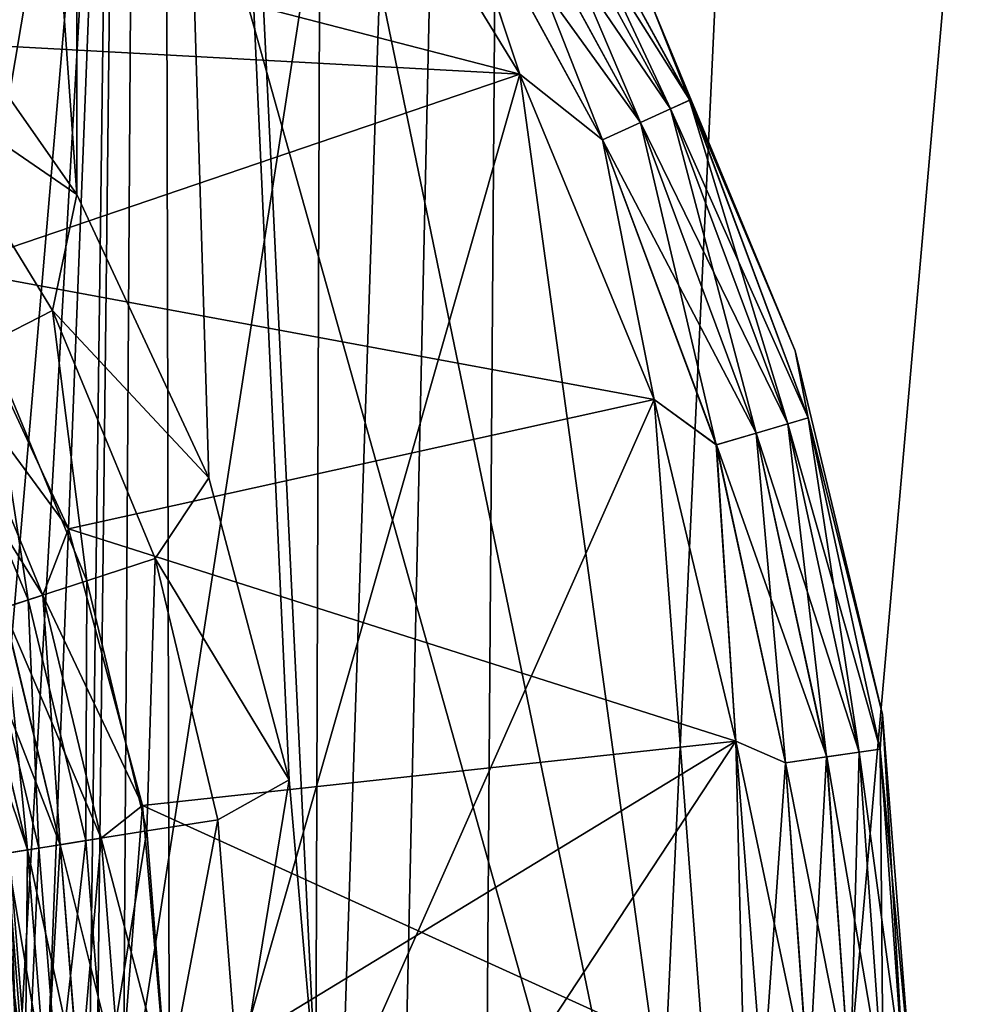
# Model space of a CAD drawing. Header units: metres. Extents: x -86 to 86, y -57 to 57.
# Tile 268 of 278: x 42.51 to 45.67, y 37.78 to 41.08. Entities that reach past the tile are written whole.
import ezdxf

# ---------------------------------------------------------------- set-up
doc = ezdxf.new("R2010")
doc.units = ezdxf.units.M
doc.layers.add('solid_125286', color=7, linetype='CONTINUOUS')

msp = doc.modelspace()

# ---------------------------------------------------------------- linework, layer by layer
at = {"layer": 'solid_125286'}
for points in [[(43.964466, 22.46842, -2), (46.981792, 56.796768, -2), (48.435753, 56.865662, -2)], [(43.964466, 22.46842, -2), (48.435753, 56.865662, -2), (49.880451, 56.692638, -2)], [(43.964466, 22.46842, -2), (45.559792, 56.487984, -2), (46.981792, 56.796768, -2)], [(43.964466, 22.46842, -2), (49.880451, 56.692638, -2), (51.277119, 56.282402, -2)], [(43.964466, 22.46842, -2), (44.208092, 55.947418, -2), (45.559792, 56.487984, -2)], [(43.964466, 22.46842, -2), (51.277119, 56.282402, -2), (52.585815, 55.646637, -2)], [(43.045082, 21.202988, -2), (42.969261, 55.193535, -2), (44.208092, 55.947418, -2)], [(43.045082, 21.202988, -2), (44.208092, 55.947418, -2), (43.454975, 21.871881, -2)], [(43.454975, 21.871881, -2), (44.208092, 55.947418, -2), (43.964466, 22.46842, -2)], [(43.964466, 22.46842, -2), (52.585815, 55.646637, -2), (53.242641, 31.746595, -2)], [(52.535534, 32.453701, 10), (45.840694, 55.528103, 10), (44.644482, 55.047531, 10)], [(42.969261, 55.193535, -2), (42.5, 18.932886, -2), (42.265976, 54.764923, -2)], [(42.561554, 19.714966, -2), (42.5, 18.932886, -2), (42.969261, 55.193535, -2)], [(42.561554, 19.714966, -2), (42.969261, 55.193535, -2), (42.744694, 20.477783, -2)], [(42.744694, 20.477783, -2), (42.969261, 55.193535, -2), (43.045082, 21.202988, -2)], [(52.535534, 32.453701, 10), (44.644482, 55.047531, 10), (43.557079, 54.384724, 10)], [(43.557079, 54.384724, 10), (42.706646, 53.86721, 10), (43.5, 37.5, 10)], [(52.535534, 32.453701, 10), (43.557079, 54.384724, 10), (43.5, 37.5, 10)], [(42.706646, 53.86721, 10), (41.772217, 53.494232, 10), (42.698009, 40.49678, 10)], [(42.706646, 53.86721, 10), (42.698009, 40.49678, 10), (43.140511, 39.545441, 10)], [(42.706646, 53.86721, 10), (43.410397, 38.532448, 10), (43.5, 37.5, 10)], [(42.706646, 53.86721, 10), (43.140511, 39.545441, 10), (43.410397, 38.532448, 10)], [(41.772217, 53.494232, 10), (42.097374, 41.355335, 10), (42.698009, 40.49678, 10)], [(42.424034, 38.368114, 44.5), (42.803261, 42.803261, 44.5), (41.905605, 43.56963, 44.5)], [(41.905605, 43.56963, 69.5), (42.803261, 42.803261, 69.5), (42.198383, 39.210239, 69.5)], [(42.424034, 38.368114, 53.5), (42.803261, 42.803261, 53.5), (41.905605, 43.56963, 53.5)], [(41.905605, 43.56963, 51.5), (42.803261, 42.803261, 51.5), (42.198383, 39.210239, 51.5)], [(41.905605, 43.56963, 60.5), (42.803261, 42.803261, 60.5), (42.198383, 39.210239, 60.5)], [(42.803261, 42.803261, 62.5), (41.905605, 43.56963, 62.5), (42.424034, 38.368114, 62.5)], [(42.803261, 42.803261, 69.5), (42.424034, 38.368114, 69.5), (42.198383, 39.210239, 69.5)], [(42.803261, 42.803261, 51.5), (42.424034, 38.368114, 51.5), (42.198383, 39.210239, 51.5)], [(42.803261, 42.803261, 60.5), (42.424034, 38.368114, 60.5), (42.198383, 39.210239, 60.5)], [(42.424034, 38.368114, 44.5), (42.5, 37.5, 44.5), (42.803261, 42.803261, 44.5)], [(42.803261, 42.803261, 69.5), (42.5, 37.5, 69.5), (42.424034, 38.368114, 69.5)], [(42.424034, 38.368114, 53.5), (42.5, 37.5, 53.5), (42.803261, 42.803261, 53.5)], [(42.803261, 42.803261, 51.5), (42.5, 37.5, 51.5), (42.424034, 38.368114, 51.5)], [(42.803261, 42.803261, 60.5), (42.5, 37.5, 60.5), (42.424034, 38.368114, 60.5)], [(42.803261, 42.803261, 62.5), (42.424034, 38.368114, 62.5), (42.5, 37.5, 62.5)], [(42.5, 37.5, 44.5), (45, 34.978203, 44.5), (42.803261, 42.803261, 44.5)], [(42.803261, 42.803261, 69.5), (42.5, 35.000019, 69.5), (42.5, 37.5, 69.5)], [(42.803261, 42.803261, 69.5), (43.56963, 41.905605, 69.5), (42.5, 35.000019, 69.5)], [(42.5, 37.5, 53.5), (45, 34.978203, 53.5), (42.803261, 42.803261, 53.5)], [(42.803261, 42.803261, 51.5), (42.5, 35.000019, 51.5), (42.5, 37.5, 51.5)], [(42.803261, 42.803261, 51.5), (43.56963, 41.905605, 51.5), (42.5, 35.000019, 51.5)], [(42.803261, 42.803261, 60.5), (42.5, 35.000019, 60.5), (42.5, 37.5, 60.5)], [(42.803261, 42.803261, 60.5), (43.56963, 41.905605, 60.5), (42.5, 35.000019, 60.5)], [(45, 34.978203, 62.5), (42.803261, 42.803261, 62.5), (42.5, 37.5, 62.5)], [(45, 34.978203, 44.5), (43.56963, 41.905605, 44.5), (42.803261, 42.803261, 44.5)], [(45, 34.978203, 53.5), (43.56963, 41.905605, 53.5), (42.803261, 42.803261, 53.5)], [(45, 34.978203, 62.5), (43.56963, 41.905605, 62.5), (42.803261, 42.803261, 62.5)], [(41.034058, 41.71426, 42.5), (43.56963, 41.905605, 42.5), (44.185005, 40.900078, 42.5)], [(41.034058, 41.71426, 71.5), (41.71426, 41.034058, 71.5), (43.56963, 41.905605, 71.5)], [(41.71426, 41.034058, 71.5), (44.185005, 40.900078, 71.5), (43.56963, 41.905605, 71.5)], [(43.56963, 41.905605, 69.5), (44.185005, 40.900078, 69.5), (42.5, 35.000019, 69.5)], [(43.56963, 41.905605, 51.5), (44.185005, 40.900078, 51.5), (42.5, 35.000019, 51.5)], [(43.56963, 41.905605, 60.5), (44.185005, 40.900078, 60.5), (42.5, 35.000019, 60.5)], [(45, 34.978203, 44.5), (44.185005, 40.900078, 44.5), (43.56963, 41.905605, 44.5)], [(43.939007, 41.638096, 44.475674), (43.56963, 41.905605, 44.5), (44.185005, 40.900078, 44.5)], [(43.939381, 41.63834, 69.524475), (44.185005, 40.900078, 69.5), (43.56963, 41.905605, 69.5)], [(45, 34.978203, 53.5), (44.185005, 40.900078, 53.5), (43.56963, 41.905605, 53.5)], [(43.939007, 41.638096, 53.475674), (43.56963, 41.905605, 53.5), (44.185005, 40.900078, 53.5)], [(43.939381, 41.63834, 51.524471), (44.185005, 40.900078, 51.5), (43.56963, 41.905605, 51.5)], [(43.939381, 41.63834, 60.524471), (44.185005, 40.900078, 60.5), (43.56963, 41.905605, 60.5)], [(45, 34.978203, 62.5), (44.185005, 40.900078, 62.5), (43.56963, 41.905605, 62.5)], [(43.939007, 41.638096, 62.475674), (43.56963, 41.905605, 62.5), (44.185005, 40.900078, 62.5)], [(43.939381, 41.63834, 42.524471), (44.185005, 40.900078, 42.5), (43.56963, 41.905605, 42.5)], [(43.939007, 41.638096, 71.47567), (43.56963, 41.905605, 71.5), (44.185005, 40.900078, 71.5)], [(44.149616, 41.773449, 62.294018), (44.690109, 40.783611, 62.294018), (44.209442, 41.811897, 62.154507)], [(44.149616, 41.773449, 53.294018), (44.690109, 40.783611, 53.294018), (44.209442, 41.811897, 53.154507)], [(44.149616, 41.773449, 44.294018), (44.690109, 40.783611, 44.294018), (44.209442, 41.811897, 44.154507)], [(44.209442, 41.811897, 71.15451), (44.149616, 41.773449, 71.294022), (44.690109, 40.783611, 71.294022)], [(44.209564, 41.811974, 69.84594), (44.754929, 40.813213, 69.84594), (44.149853, 41.773602, 69.70636)], [(44.209564, 41.811974, 60.84594), (44.754929, 40.813213, 60.84594), (44.149853, 41.773602, 60.70636)], [(44.209564, 41.811974, 51.84594), (44.754929, 40.813213, 51.84594), (44.149853, 41.773602, 51.70636)], [(44.209564, 41.811974, 42.84594), (44.754929, 40.813213, 42.84594), (44.149853, 41.773602, 42.70636)], [(44.209442, 41.811897, 62.154507), (44.754795, 40.813152, 62.154507), (44.628052, 41.131924, 62)], [(44.690109, 40.783611, 62.294018), (44.754795, 40.813152, 62.154507), (44.209442, 41.811897, 62.154507)], [(44.209442, 41.811897, 53.154507), (44.754795, 40.813152, 53.154507), (44.628052, 41.131924, 53)], [(44.690109, 40.783611, 53.294018), (44.754795, 40.813152, 53.154507), (44.209442, 41.811897, 53.154507)], [(44.209442, 41.811897, 44.154507), (44.754795, 40.813152, 44.154507), (44.628052, 41.131924, 44)], [(44.690109, 40.783611, 44.294018), (44.754795, 40.813152, 44.154507), (44.209442, 41.811897, 44.154507)], [(44.754795, 40.813152, 71.15451), (44.209442, 41.811897, 71.15451), (44.690109, 40.783611, 71.294022)], [(44.628052, 41.131924, 71), (44.209442, 41.811897, 71.15451), (44.754795, 40.813152, 71.15451)], [(44.628052, 41.131924, 70), (44.754929, 40.813213, 69.84594), (44.209564, 41.811974, 69.84594)], [(44.628052, 41.131924, 61), (44.754929, 40.813213, 60.84594), (44.209564, 41.811974, 60.84594)], [(44.209564, 41.811974, 51.84594), (44.628052, 41.131924, 52), (44.754929, 40.813213, 51.84594)], [(44.209564, 41.811974, 42.84594), (44.628052, 41.131924, 43), (44.754929, 40.813213, 42.84594)], [(44.056427, 41.713558, 62.404694), (44.589344, 40.737595, 62.404694), (44.149616, 41.773449, 62.294018)], [(44.056427, 41.713558, 53.404694), (44.589344, 40.737595, 53.404694), (44.149616, 41.773449, 53.294018)], [(44.056427, 41.713558, 44.404694), (44.589344, 40.737595, 44.404694), (44.149616, 41.773449, 44.294018)], [(44.149616, 41.773449, 71.294022), (44.056427, 41.713558, 71.404694), (44.589344, 40.737595, 71.404694)], [(44.149853, 41.773602, 69.70636), (44.690361, 40.78373, 69.70636), (44.056747, 41.713764, 69.595581)], [(44.149853, 41.773602, 60.70636), (44.690361, 40.78373, 60.70636), (44.056747, 41.713764, 60.595585)], [(44.149853, 41.773602, 51.70636), (44.690361, 40.78373, 51.70636), (44.056747, 41.713764, 51.595585)], [(44.149853, 41.773602, 42.70636), (44.690361, 40.78373, 42.70636), (44.056747, 41.713764, 42.595585)], [(44.589344, 40.737595, 62.404694), (44.690109, 40.783611, 62.294018), (44.149616, 41.773449, 62.294018)], [(44.589344, 40.737595, 53.404694), (44.690109, 40.783611, 53.294018), (44.149616, 41.773449, 53.294018)], [(44.589344, 40.737595, 44.404694), (44.690109, 40.783611, 44.294018), (44.149616, 41.773449, 44.294018)], [(44.690109, 40.783611, 71.294022), (44.149616, 41.773449, 71.294022), (44.589344, 40.737595, 71.404694)], [(44.754929, 40.813213, 69.84594), (44.690361, 40.78373, 69.70636), (44.149853, 41.773602, 69.70636)], [(44.754929, 40.813213, 60.84594), (44.690361, 40.78373, 60.70636), (44.149853, 41.773602, 60.70636)], [(44.754929, 40.813213, 51.84594), (44.690361, 40.78373, 51.70636), (44.149853, 41.773602, 51.70636)], [(44.754929, 40.813213, 42.84594), (44.690361, 40.78373, 42.70636), (44.149853, 41.773602, 42.70636)], [(41.71426, 41.034058, 42.5), (41.034058, 41.71426, 42.5), (44.185005, 40.900078, 42.5)], [(43.939007, 41.638096, 62.475674), (44.462379, 40.679611, 62.475674), (44.056427, 41.713558, 62.404694)], [(43.939007, 41.638096, 53.475674), (44.462379, 40.679611, 53.475674), (44.056427, 41.713558, 53.404694)], [(43.939007, 41.638096, 44.475674), (44.462379, 40.679611, 44.475674), (44.056427, 41.713558, 44.404694)], [(44.056427, 41.713558, 71.404694), (43.939007, 41.638096, 71.47567), (44.462379, 40.679611, 71.47567)], [(44.056747, 41.713764, 69.595581), (44.589691, 40.737751, 69.595581), (43.939381, 41.63834, 69.524475)], [(44.056747, 41.713764, 60.595585), (44.589691, 40.737751, 60.595585), (43.939381, 41.63834, 60.524471)], [(44.056747, 41.713764, 51.595585), (44.589691, 40.737751, 51.595585), (43.939381, 41.63834, 51.524471)], [(44.056747, 41.713764, 42.595585), (44.589691, 40.737751, 42.595585), (43.939381, 41.63834, 42.524471)], [(44.462379, 40.679611, 62.475674), (44.589344, 40.737595, 62.404694), (44.056427, 41.713558, 62.404694)], [(44.462379, 40.679611, 53.475674), (44.589344, 40.737595, 53.404694), (44.056427, 41.713558, 53.404694)], [(44.462379, 40.679611, 44.475674), (44.589344, 40.737595, 44.404694), (44.056427, 41.713558, 44.404694)], [(44.589344, 40.737595, 71.404694), (44.056427, 41.713558, 71.404694), (44.462379, 40.679611, 71.47567)], [(44.690361, 40.78373, 69.70636), (44.589691, 40.737751, 69.595581), (44.056747, 41.713764, 69.595581)], [(44.690361, 40.78373, 60.70636), (44.589691, 40.737751, 60.595585), (44.056747, 41.713764, 60.595585)], [(44.690361, 40.78373, 51.70636), (44.589691, 40.737751, 51.595585), (44.056747, 41.713764, 51.595585)], [(44.690361, 40.78373, 42.70636), (44.589691, 40.737751, 42.595585), (44.056747, 41.713764, 42.595585)], [(43.939007, 41.638096, 44.475674), (44.185005, 40.900078, 44.5), (44.462379, 40.679611, 44.475674)], [(43.939007, 41.638096, 53.475674), (44.185005, 40.900078, 53.5), (44.462379, 40.679611, 53.475674)], [(43.939007, 41.638096, 62.475674), (44.185005, 40.900078, 62.5), (44.462379, 40.679611, 62.475674)], [(44.462379, 40.679611, 71.47567), (43.939007, 41.638096, 71.47567), (44.185005, 40.900078, 71.5)], [(43.939381, 41.63834, 69.524475), (44.462788, 40.679798, 69.524475), (44.185005, 40.900078, 69.5)], [(44.589691, 40.737751, 69.595581), (44.462788, 40.679798, 69.524475), (43.939381, 41.63834, 69.524475)], [(43.939381, 41.63834, 51.524471), (44.462788, 40.679798, 51.524471), (44.185005, 40.900078, 51.5)], [(43.939381, 41.63834, 60.524471), (44.462788, 40.679798, 60.524471), (44.185005, 40.900078, 60.5)], [(44.589691, 40.737751, 60.595585), (44.462788, 40.679798, 60.524471), (43.939381, 41.63834, 60.524471)], [(44.589691, 40.737751, 51.595585), (44.462788, 40.679798, 51.524471), (43.939381, 41.63834, 51.524471)], [(43.939381, 41.63834, 42.524471), (44.462788, 40.679798, 42.524471), (44.185005, 40.900078, 42.5)], [(44.589691, 40.737751, 42.595585), (44.462788, 40.679798, 42.524471), (43.939381, 41.63834, 42.524471)], [(42.145531, 40.875175, 10.033804), (42.698009, 40.49678, 10), (42.097374, 41.355335, 10)], [(44.628052, 41.131924, 70), (45.108452, 39.972137, 70), (44.754929, 40.813213, 69.84594)], [(45.108452, 39.972137, 71), (45.108452, 39.972137, 70), (44.628052, 41.131924, 70)], [(45.108452, 39.972137, 71), (44.628052, 41.131924, 70), (44.628052, 41.131924, 71)], [(44.628052, 41.131924, 61), (45.108452, 39.972137, 61), (44.754929, 40.813213, 60.84594)], [(45.108452, 39.972137, 62), (45.108452, 39.972137, 61), (44.628052, 41.131924, 61)], [(45.108452, 39.972137, 62), (44.628052, 41.131924, 61), (44.628052, 41.131924, 62)], [(44.754795, 40.813152, 62.154507), (45.108452, 39.972137, 62), (44.628052, 41.131924, 62)], [(44.754795, 40.813152, 53.154507), (45.108452, 39.972137, 53), (44.628052, 41.131924, 53)], [(44.628052, 41.131924, 52), (44.628052, 41.131924, 53), (45.108452, 39.972137, 53)], [(45.108452, 39.972137, 52), (44.628052, 41.131924, 52), (45.108452, 39.972137, 53)], [(44.754929, 40.813213, 51.84594), (44.628052, 41.131924, 52), (45.108452, 39.972137, 52)], [(44.754795, 40.813152, 44.154507), (45.108452, 39.972137, 44), (44.628052, 41.131924, 44)], [(44.628052, 41.131924, 43), (44.628052, 41.131924, 44), (45.108452, 39.972137, 44)], [(45.108452, 39.972137, 43), (44.628052, 41.131924, 43), (45.108452, 39.972137, 44)], [(44.754929, 40.813213, 42.84594), (44.628052, 41.131924, 43), (45.108452, 39.972137, 43)], [(45.108452, 39.972137, 71), (44.628052, 41.131924, 71), (44.754795, 40.813152, 71.15451)], [(42.264843, 40.247047, 42.5), (41.71426, 41.034058, 42.5), (44.185005, 40.900078, 42.5)], [(41.71426, 41.034058, 71.5), (42.264843, 40.247047, 71.5), (44.185005, 40.900078, 71.5)], [(42.145531, 40.875175, 10.033804), (42.616329, 40.106899, 10.033804), (42.698009, 40.49678, 10)], [(42.401142, 39.997257, 10.133582), (42.616329, 40.106899, 10.033804), (42.145531, 40.875175, 10.033804)], [(42.264843, 40.247047, 42.5), (44.185005, 40.900078, 42.5), (44.635948, 39.808067, 42.5)], [(42.264843, 40.247047, 71.5), (44.635948, 39.808067, 71.5), (44.185005, 40.900078, 71.5)], [(44.185005, 40.900078, 69.5), (44.635948, 39.808067, 69.5), (42.5, 35.000019, 69.5)], [(44.185005, 40.900078, 51.5), (44.635948, 39.808067, 51.5), (42.5, 35.000019, 51.5)], [(44.185005, 40.900078, 60.5), (44.635948, 39.808067, 60.5), (42.5, 35.000019, 60.5)], [(45, 34.978203, 44.5), (44.635948, 39.808067, 44.5), (44.185005, 40.900078, 44.5)], [(44.462379, 40.679611, 44.475674), (44.185005, 40.900078, 44.5), (44.635948, 39.808067, 44.5)], [(44.462788, 40.679798, 69.524475), (44.635948, 39.808067, 69.5), (44.185005, 40.900078, 69.5)], [(45, 34.978203, 53.5), (44.635948, 39.808067, 53.5), (44.185005, 40.900078, 53.5)], [(44.462379, 40.679611, 53.475674), (44.185005, 40.900078, 53.5), (44.635948, 39.808067, 53.5)], [(44.462788, 40.679798, 51.524471), (44.635948, 39.808067, 51.5), (44.185005, 40.900078, 51.5)], [(44.462788, 40.679798, 60.524471), (44.635948, 39.808067, 60.5), (44.185005, 40.900078, 60.5)], [(45, 34.978203, 62.5), (44.635948, 39.808067, 62.5), (44.185005, 40.900078, 62.5)], [(44.462379, 40.679611, 62.475674), (44.185005, 40.900078, 62.5), (44.635948, 39.808067, 62.5)], [(44.462788, 40.679798, 42.524471), (44.635948, 39.808067, 42.5), (44.185005, 40.900078, 42.5)], [(44.462379, 40.679611, 71.47567), (44.185005, 40.900078, 71.5), (44.635948, 39.808067, 71.5)], [(44.690109, 40.783611, 62.294018), (45.084232, 39.726933, 62.294018), (44.754795, 40.813152, 62.154507)], [(44.690109, 40.783611, 53.294018), (45.084232, 39.726933, 53.294018), (44.754795, 40.813152, 53.154507)], [(44.690109, 40.783611, 44.294018), (45.084232, 39.726933, 44.294018), (44.754795, 40.813152, 44.154507)], [(44.754795, 40.813152, 71.15451), (44.690109, 40.783611, 71.294022), (45.084232, 39.726933, 71.294022)], [(44.754929, 40.813213, 69.84594), (45.152603, 39.747005, 69.84594), (44.690361, 40.78373, 69.70636)], [(44.754929, 40.813213, 60.84594), (45.152603, 39.747005, 60.84594), (44.690361, 40.78373, 60.70636)], [(44.754929, 40.813213, 51.84594), (45.152603, 39.747005, 51.84594), (44.690361, 40.78373, 51.70636)], [(44.754929, 40.813213, 42.84594), (45.152603, 39.747005, 42.84594), (44.690361, 40.78373, 42.70636)], [(44.754795, 40.813152, 62.154507), (45.152462, 39.746967, 62.154507), (45.108452, 39.972137, 62)], [(45.084232, 39.726933, 62.294018), (45.152462, 39.746967, 62.154507), (44.754795, 40.813152, 62.154507)], [(44.754795, 40.813152, 53.154507), (45.152462, 39.746967, 53.154507), (45.108452, 39.972137, 53)], [(45.084232, 39.726933, 53.294018), (45.152462, 39.746967, 53.154507), (44.754795, 40.813152, 53.154507)], [(44.754795, 40.813152, 44.154507), (45.152462, 39.746967, 44.154507), (45.108452, 39.972137, 44)], [(45.084232, 39.726933, 44.294018), (45.152462, 39.746967, 44.154507), (44.754795, 40.813152, 44.154507)], [(45.152462, 39.746967, 71.15451), (44.754795, 40.813152, 71.15451), (45.084232, 39.726933, 71.294022)], [(45.108452, 39.972137, 71), (44.754795, 40.813152, 71.15451), (45.152462, 39.746967, 71.15451)], [(45.108452, 39.972137, 70), (45.152603, 39.747005, 69.84594), (44.754929, 40.813213, 69.84594)], [(45.108452, 39.972137, 61), (45.152603, 39.747005, 60.84594), (44.754929, 40.813213, 60.84594)], [(44.754929, 40.813213, 51.84594), (45.108452, 39.972137, 52), (45.152603, 39.747005, 51.84594)], [(44.754929, 40.813213, 42.84594), (45.108452, 39.972137, 43), (45.152603, 39.747005, 42.84594)], [(44.589344, 40.737595, 62.404694), (44.97794, 39.695721, 62.404694), (44.690109, 40.783611, 62.294018)], [(44.589344, 40.737595, 53.404694), (44.97794, 39.695721, 53.404694), (44.690109, 40.783611, 53.294018)], [(44.589344, 40.737595, 44.404694), (44.97794, 39.695721, 44.404694), (44.690109, 40.783611, 44.294018)], [(44.690109, 40.783611, 71.294022), (44.589344, 40.737595, 71.404694), (44.97794, 39.695721, 71.404694)], [(44.690361, 40.78373, 69.70636), (45.084499, 39.727009, 69.70636), (44.589691, 40.737751, 69.595581)], [(44.690361, 40.78373, 60.70636), (45.084499, 39.727009, 60.70636), (44.589691, 40.737751, 60.595585)], [(44.690361, 40.78373, 51.70636), (45.084499, 39.727009, 51.70636), (44.589691, 40.737751, 51.595585)], [(44.690361, 40.78373, 42.70636), (45.084499, 39.727009, 42.70636), (44.589691, 40.737751, 42.595585)], [(44.97794, 39.695721, 62.404694), (45.084232, 39.726933, 62.294018), (44.690109, 40.783611, 62.294018)], [(44.97794, 39.695721, 53.404694), (45.084232, 39.726933, 53.294018), (44.690109, 40.783611, 53.294018)], [(44.97794, 39.695721, 44.404694), (45.084232, 39.726933, 44.294018), (44.690109, 40.783611, 44.294018)], [(45.084232, 39.726933, 71.294022), (44.690109, 40.783611, 71.294022), (44.97794, 39.695721, 71.404694)], [(45.152603, 39.747005, 69.84594), (45.084499, 39.727009, 69.70636), (44.690361, 40.78373, 69.70636)], [(45.152603, 39.747005, 60.84594), (45.084499, 39.727009, 60.70636), (44.690361, 40.78373, 60.70636)], [(45.152603, 39.747005, 51.84594), (45.084499, 39.727009, 51.70636), (44.690361, 40.78373, 51.70636)], [(45.152603, 39.747005, 42.84594), (45.084499, 39.727009, 42.70636), (44.690361, 40.78373, 42.70636)], [(44.462379, 40.679611, 62.475674), (44.844017, 39.656399, 62.475674), (44.589344, 40.737595, 62.404694)], [(44.462379, 40.679611, 53.475674), (44.844017, 39.656399, 53.475674), (44.589344, 40.737595, 53.404694)], [(44.462379, 40.679611, 44.475674), (44.844017, 39.656399, 44.475674), (44.589344, 40.737595, 44.404694)], [(44.589344, 40.737595, 71.404694), (44.462379, 40.679611, 71.47567), (44.844017, 39.656399, 71.47567)], [(44.589691, 40.737751, 69.595581), (44.978306, 39.695827, 69.595581), (44.462788, 40.679798, 69.524475)], [(44.589691, 40.737751, 60.595585), (44.978306, 39.695827, 60.595585), (44.462788, 40.679798, 60.524471)], [(44.589691, 40.737751, 51.595585), (44.978306, 39.695827, 51.595585), (44.462788, 40.679798, 51.524471)], [(44.589691, 40.737751, 42.595585), (44.978306, 39.695827, 42.595585), (44.462788, 40.679798, 42.524471)], [(44.844017, 39.656399, 62.475674), (44.97794, 39.695721, 62.404694), (44.589344, 40.737595, 62.404694)], [(44.844017, 39.656399, 53.475674), (44.97794, 39.695721, 53.404694), (44.589344, 40.737595, 53.404694)], [(44.844017, 39.656399, 44.475674), (44.97794, 39.695721, 44.404694), (44.589344, 40.737595, 44.404694)], [(44.97794, 39.695721, 71.404694), (44.589344, 40.737595, 71.404694), (44.844017, 39.656399, 71.47567)], [(45.084499, 39.727009, 69.70636), (44.978306, 39.695827, 69.595581), (44.589691, 40.737751, 69.595581)], [(45.084499, 39.727009, 60.70636), (44.978306, 39.695827, 60.595585), (44.589691, 40.737751, 60.595585)], [(45.084499, 39.727009, 51.70636), (44.978306, 39.695827, 51.595585), (44.589691, 40.737751, 51.595585)], [(45.084499, 39.727009, 42.70636), (44.978306, 39.695827, 42.595585), (44.589691, 40.737751, 42.595585)], [(44.462379, 40.679611, 44.475674), (44.635948, 39.808067, 44.5), (44.844017, 39.656399, 44.475674)], [(44.462379, 40.679611, 53.475674), (44.635948, 39.808067, 53.5), (44.844017, 39.656399, 53.475674)], [(44.462379, 40.679611, 62.475674), (44.635948, 39.808067, 62.5), (44.844017, 39.656399, 62.475674)], [(44.844017, 39.656399, 71.47567), (44.462379, 40.679611, 71.47567), (44.635948, 39.808067, 71.5)], [(44.462788, 40.679798, 69.524475), (44.844448, 39.656525, 69.524475), (44.635948, 39.808067, 69.5)], [(44.978306, 39.695827, 69.595581), (44.844448, 39.656525, 69.524475), (44.462788, 40.679798, 69.524475)], [(44.462788, 40.679798, 51.524471), (44.844448, 39.656525, 51.524471), (44.635948, 39.808067, 51.5)], [(44.462788, 40.679798, 60.524471), (44.844448, 39.656525, 60.524471), (44.635948, 39.808067, 60.5)], [(44.978306, 39.695827, 60.595585), (44.844448, 39.656525, 60.524471), (44.462788, 40.679798, 60.524471)], [(44.978306, 39.695827, 51.595585), (44.844448, 39.656525, 51.524471), (44.462788, 40.679798, 51.524471)], [(44.462788, 40.679798, 42.524471), (44.844448, 39.656525, 42.524471), (44.635948, 39.808067, 42.5)], [(44.978306, 39.695827, 42.595585), (44.844448, 39.656525, 42.524471), (44.462788, 40.679798, 42.524471)], [(42.616329, 40.106899, 10.033804), (43.140511, 39.545441, 10), (42.698009, 40.49678, 10)], [(42.262867, 39.926804, 42.475529), (42.264843, 40.247047, 42.5), (42.670467, 39.374989, 42.5)], [(42.263268, 39.927006, 71.52433), (42.670467, 39.374989, 71.5), (42.264843, 40.247047, 71.5)], [(42.670467, 39.374989, 42.5), (42.264843, 40.247047, 42.5), (44.635948, 39.808067, 42.5)], [(42.264843, 40.247047, 71.5), (42.670467, 39.374989, 71.5), (44.635948, 39.808067, 71.5)], [(42.401142, 39.997257, 10.133582), (42.731457, 39.199802, 10.133582), (42.616329, 40.106899, 10.033804)], [(42.616329, 40.106899, 10.033804), (42.961151, 39.274437, 10.033804), (43.140511, 39.545441, 10)], [(42.731457, 39.199802, 10.133582), (42.961151, 39.274437, 10.033804), (42.616329, 40.106899, 10.033804)], [(42.216331, 39.903091, 10.292523), (42.534191, 39.135708, 10.292523), (42.401142, 39.997257, 10.133582)], [(42.534191, 39.135708, 10.292523), (42.731457, 39.199802, 10.133582), (42.401142, 39.997257, 10.133582)], [(45.108452, 39.972137, 70), (45.401508, 38.751476, 70), (45.152603, 39.747005, 69.84594)], [(45.401508, 38.751476, 71), (45.401508, 38.751476, 70), (45.108452, 39.972137, 70)], [(45.401508, 38.751476, 71), (45.108452, 39.972137, 70), (45.108452, 39.972137, 71)], [(45.108452, 39.972137, 61), (45.401508, 38.751476, 61), (45.152603, 39.747005, 60.84594)], [(45.401508, 38.751476, 62), (45.401508, 38.751476, 61), (45.108452, 39.972137, 61)], [(45.401508, 38.751476, 62), (45.108452, 39.972137, 61), (45.108452, 39.972137, 62)], [(45.152462, 39.746967, 62.154507), (45.401508, 38.751476, 62), (45.108452, 39.972137, 62)], [(45.152462, 39.746967, 53.154507), (45.401508, 38.751476, 53), (45.108452, 39.972137, 53)], [(45.108452, 39.972137, 52), (45.108452, 39.972137, 53), (45.401508, 38.751476, 53)], [(45.401508, 38.751476, 52), (45.108452, 39.972137, 52), (45.401508, 38.751476, 53)], [(45.152603, 39.747005, 51.84594), (45.108452, 39.972137, 52), (45.401508, 38.751476, 52)], [(45.152462, 39.746967, 44.154507), (45.401508, 38.751476, 44), (45.108452, 39.972137, 44)], [(45.108452, 39.972137, 43), (45.108452, 39.972137, 44), (45.401508, 38.751476, 44)], [(45.401508, 38.751476, 43), (45.108452, 39.972137, 43), (45.401508, 38.751476, 44)], [(45.152603, 39.747005, 42.84594), (45.108452, 39.972137, 43), (45.401508, 38.751476, 43)], [(45.401508, 38.751476, 71), (45.108452, 39.972137, 71), (45.152462, 39.746967, 71.15451)], [(42.262867, 39.926804, 42.475529), (42.583866, 39.151848, 42.475529), (42.138561, 39.863464, 42.404415)], [(42.262867, 39.926804, 42.475529), (42.670467, 39.374989, 42.5), (42.583866, 39.151848, 42.475529)], [(42.58429, 39.151985, 71.52433), (42.670467, 39.374989, 71.5), (42.263268, 39.927006, 71.52433)], [(42.58429, 39.151985, 71.52433), (42.263268, 39.927006, 71.52433), (42.451546, 39.108852, 71.595306)], [(42.382824, 39.086525, 10.499773), (42.534191, 39.135708, 10.292523), (42.216331, 39.903091, 10.292523)], [(42.583866, 39.151848, 42.475529), (42.451183, 39.108738, 42.404415), (42.138561, 39.863464, 42.404415)], [(44.635948, 39.808067, 69.5), (44.909374, 38.661774, 69.5), (42.5, 35.000019, 69.5)], [(44.635948, 39.808067, 51.5), (44.909374, 38.661774, 51.5), (42.5, 35.000019, 51.5)], [(44.635948, 39.808067, 60.5), (44.909374, 38.661774, 60.5), (42.5, 35.000019, 60.5)], [(42.670467, 39.374989, 42.5), (44.635948, 39.808067, 42.5), (44.909374, 38.661774, 42.5)], [(42.670467, 39.374989, 71.5), (44.909374, 38.661774, 71.5), (44.635948, 39.808067, 71.5)], [(45, 34.978203, 44.5), (44.909374, 38.661774, 44.5), (44.635948, 39.808067, 44.5)], [(44.844017, 39.656399, 44.475674), (44.635948, 39.808067, 44.5), (44.909374, 38.661774, 44.5)], [(44.844448, 39.656525, 69.524475), (44.909374, 38.661774, 69.5), (44.635948, 39.808067, 69.5)], [(45, 34.978203, 53.5), (44.909374, 38.661774, 53.5), (44.635948, 39.808067, 53.5)], [(44.844017, 39.656399, 53.475674), (44.635948, 39.808067, 53.5), (44.909374, 38.661774, 53.5)], [(44.844448, 39.656525, 51.524471), (44.909374, 38.661774, 51.5), (44.635948, 39.808067, 51.5)], [(44.844448, 39.656525, 60.524471), (44.909374, 38.661774, 60.5), (44.635948, 39.808067, 60.5)], [(45, 34.978203, 62.5), (44.909374, 38.661774, 62.5), (44.635948, 39.808067, 62.5)], [(44.844017, 39.656399, 62.475674), (44.635948, 39.808067, 62.5), (44.909374, 38.661774, 62.5)], [(44.844448, 39.656525, 42.524471), (44.909374, 38.661774, 42.5), (44.635948, 39.808067, 42.5)], [(44.844017, 39.656399, 71.47567), (44.635948, 39.808067, 71.5), (44.909374, 38.661774, 71.5)], [(44.97794, 39.695721, 62.404694), (45.21431, 38.60915, 62.404694), (45.084232, 39.726933, 62.294018)], [(44.97794, 39.695721, 53.404694), (45.21431, 38.60915, 53.404694), (45.084232, 39.726933, 53.294018)], [(44.97794, 39.695721, 44.404694), (45.21431, 38.60915, 44.404694), (45.084232, 39.726933, 44.294018)], [(45.084232, 39.726933, 71.294022), (44.97794, 39.695721, 71.404694), (45.21431, 38.60915, 71.404694)], [(45.084499, 39.727009, 69.70636), (45.324234, 38.624954, 69.70636), (44.978306, 39.695827, 69.595581)], [(45.084499, 39.727009, 60.70636), (45.324234, 38.624954, 60.70636), (44.978306, 39.695827, 60.595585)], [(45.084499, 39.727009, 51.70636), (45.324234, 38.624954, 51.70636), (44.978306, 39.695827, 51.595585)], [(45.084499, 39.727009, 42.70636), (45.324234, 38.624954, 42.70636), (44.978306, 39.695827, 42.595585)], [(45.084232, 39.726933, 62.294018), (45.323959, 38.624916, 62.294018), (45.152462, 39.746967, 62.154507)], [(45.084232, 39.726933, 53.294018), (45.323959, 38.624916, 53.294018), (45.152462, 39.746967, 53.154507)], [(45.084232, 39.726933, 44.294018), (45.323959, 38.624916, 44.294018), (45.152462, 39.746967, 44.154507)], [(45.152462, 39.746967, 71.15451), (45.084232, 39.726933, 71.294022), (45.323959, 38.624916, 71.294022)], [(45.21431, 38.60915, 62.404694), (45.323959, 38.624916, 62.294018), (45.084232, 39.726933, 62.294018)], [(45.21431, 38.60915, 53.404694), (45.323959, 38.624916, 53.294018), (45.084232, 39.726933, 53.294018)], [(45.21431, 38.60915, 44.404694), (45.323959, 38.624916, 44.294018), (45.084232, 39.726933, 44.294018)], [(45.323959, 38.624916, 71.294022), (45.084232, 39.726933, 71.294022), (45.21431, 38.60915, 71.404694)], [(45.152603, 39.747005, 69.84594), (45.394493, 38.635056, 69.84594), (45.084499, 39.727009, 69.70636)], [(45.152603, 39.747005, 60.84594), (45.394493, 38.635056, 60.84594), (45.084499, 39.727009, 60.70636)], [(45.152603, 39.747005, 51.84594), (45.394493, 38.635056, 51.84594), (45.084499, 39.727009, 51.70636)], [(45.152603, 39.747005, 42.84594), (45.394493, 38.635056, 42.84594), (45.084499, 39.727009, 42.70636)], [(45.394493, 38.635056, 69.84594), (45.324234, 38.624954, 69.70636), (45.084499, 39.727009, 69.70636)], [(45.394493, 38.635056, 60.84594), (45.324234, 38.624954, 60.70636), (45.084499, 39.727009, 60.70636)], [(45.394493, 38.635056, 51.84594), (45.324234, 38.624954, 51.70636), (45.084499, 39.727009, 51.70636)], [(45.394493, 38.635056, 42.84594), (45.324234, 38.624954, 42.70636), (45.084499, 39.727009, 42.70636)], [(45.152462, 39.746967, 62.154507), (45.394348, 38.635036, 62.154507), (45.401508, 38.751476, 62)], [(45.323959, 38.624916, 62.294018), (45.394348, 38.635036, 62.154507), (45.152462, 39.746967, 62.154507)], [(45.152462, 39.746967, 53.154507), (45.394348, 38.635036, 53.154507), (45.401508, 38.751476, 53)], [(45.323959, 38.624916, 53.294018), (45.394348, 38.635036, 53.154507), (45.152462, 39.746967, 53.154507)], [(45.152462, 39.746967, 44.154507), (45.394348, 38.635036, 44.154507), (45.401508, 38.751476, 44)], [(45.323959, 38.624916, 44.294018), (45.394348, 38.635036, 44.154507), (45.152462, 39.746967, 44.154507)], [(45.394348, 38.635036, 71.15451), (45.152462, 39.746967, 71.15451), (45.323959, 38.624916, 71.294022)], [(45.401508, 38.751476, 71), (45.152462, 39.746967, 71.15451), (45.394348, 38.635036, 71.15451)], [(45.401508, 38.751476, 70), (45.394493, 38.635056, 69.84594), (45.152603, 39.747005, 69.84594)], [(45.401508, 38.751476, 61), (45.394493, 38.635056, 60.84594), (45.152603, 39.747005, 60.84594)], [(45.152603, 39.747005, 51.84594), (45.401508, 38.751476, 52), (45.394493, 38.635056, 51.84594)], [(45.152603, 39.747005, 42.84594), (45.401508, 38.751476, 43), (45.394493, 38.635056, 42.84594)], [(44.844017, 39.656399, 62.475674), (45.076153, 38.589287, 62.475674), (44.97794, 39.695721, 62.404694)], [(44.844017, 39.656399, 53.475674), (45.076153, 38.589287, 53.475674), (44.97794, 39.695721, 53.404694)], [(44.844017, 39.656399, 44.475674), (45.076153, 38.589287, 44.475674), (44.97794, 39.695721, 44.404694)], [(44.97794, 39.695721, 71.404694), (44.844017, 39.656399, 71.47567), (45.076153, 38.589287, 71.47567)], [(44.978306, 39.695827, 69.595581), (45.214687, 38.609203, 69.595581), (44.844448, 39.656525, 69.524475)], [(44.978306, 39.695827, 60.595585), (45.214687, 38.609203, 60.595585), (44.844448, 39.656525, 60.524471)], [(44.978306, 39.695827, 51.595585), (45.214687, 38.609203, 51.595585), (44.844448, 39.656525, 51.524471)], [(44.978306, 39.695827, 42.595585), (45.214687, 38.609203, 42.595585), (44.844448, 39.656525, 42.524471)], [(45.076153, 38.589287, 62.475674), (45.21431, 38.60915, 62.404694), (44.97794, 39.695721, 62.404694)], [(45.076153, 38.589287, 53.475674), (45.21431, 38.60915, 53.404694), (44.97794, 39.695721, 53.404694)], [(45.076153, 38.589287, 44.475674), (45.21431, 38.60915, 44.404694), (44.97794, 39.695721, 44.404694)], [(45.21431, 38.60915, 71.404694), (44.97794, 39.695721, 71.404694), (45.076153, 38.589287, 71.47567)], [(45.324234, 38.624954, 69.70636), (45.214687, 38.609203, 69.595581), (44.978306, 39.695827, 69.595581)], [(45.324234, 38.624954, 60.70636), (45.214687, 38.609203, 60.595585), (44.978306, 39.695827, 60.595585)], [(45.324234, 38.624954, 51.70636), (45.214687, 38.609203, 51.595585), (44.978306, 39.695827, 51.595585)], [(45.324234, 38.624954, 42.70636), (45.214687, 38.609203, 42.595585), (44.978306, 39.695827, 42.595585)], [(44.844017, 39.656399, 44.475674), (44.909374, 38.661774, 44.5), (45.076153, 38.589287, 44.475674)], [(44.844017, 39.656399, 53.475674), (44.909374, 38.661774, 53.5), (45.076153, 38.589287, 53.475674)], [(44.844017, 39.656399, 62.475674), (44.909374, 38.661774, 62.5), (45.076153, 38.589287, 62.475674)], [(45.076153, 38.589287, 71.47567), (44.844017, 39.656399, 71.47567), (44.909374, 38.661774, 71.5)], [(44.844448, 39.656525, 69.524475), (45.076595, 38.589352, 69.524475), (44.909374, 38.661774, 69.5)], [(45.214687, 38.609203, 69.595581), (45.076595, 38.589352, 69.524475), (44.844448, 39.656525, 69.524475)], [(44.844448, 39.656525, 51.524471), (45.076595, 38.589352, 51.524471), (44.909374, 38.661774, 51.5)], [(44.844448, 39.656525, 60.524471), (45.076595, 38.589352, 60.524471), (44.909374, 38.661774, 60.5)], [(45.214687, 38.609203, 60.595585), (45.076595, 38.589352, 60.524471), (44.844448, 39.656525, 60.524471)], [(45.214687, 38.609203, 51.595585), (45.076595, 38.589352, 51.524471), (44.844448, 39.656525, 51.524471)], [(44.844448, 39.656525, 42.524471), (45.076595, 38.589352, 42.524471), (44.909374, 38.661774, 42.5)], [(45.214687, 38.609203, 42.595585), (45.076595, 38.589352, 42.524471), (44.844448, 39.656525, 42.524471)], [(42.961151, 39.274437, 10.033804), (43.410397, 38.532448, 10), (43.140511, 39.545441, 10)], [(42.583866, 39.151848, 42.475529), (42.670467, 39.374989, 42.5), (42.917866, 38.446411, 42.5)], [(42.58429, 39.151985, 71.52433), (42.917866, 38.446411, 71.5), (42.670467, 39.374989, 71.5)], [(42.917866, 38.446411, 42.5), (42.670467, 39.374989, 42.5), (44.909374, 38.661774, 42.5)], [(42.670467, 39.374989, 71.5), (42.917866, 38.446411, 71.5), (44.909374, 38.661774, 71.5)], [(42.731457, 39.199802, 10.133582), (42.932957, 38.360497, 10.133582), (42.961151, 39.274437, 10.033804)], [(42.932957, 38.360497, 10.133582), (43.171497, 38.398277, 10.033804), (42.961151, 39.274437, 10.033804)], [(42.961151, 39.274437, 10.033804), (43.171497, 38.398277, 10.033804), (43.410397, 38.532448, 10)], [(42.534191, 39.135708, 10.292523), (42.728096, 38.328049, 10.292523), (42.731457, 39.199802, 10.133582)], [(42.728096, 38.328049, 10.292523), (42.932957, 38.360497, 10.133582), (42.731457, 39.199802, 10.133582)], [(42.382824, 39.086525, 10.499773), (42.570896, 38.30315, 10.499773), (42.534191, 39.135708, 10.292523)], [(42.583866, 39.151848, 42.475529), (42.779678, 38.33622, 42.475529), (42.451183, 39.108738, 42.404415)], [(42.58429, 39.151985, 71.52433), (42.451546, 39.108852, 71.595306), (42.642262, 38.314453, 71.595306)], [(42.570896, 38.30315, 10.499773), (42.728096, 38.328049, 10.292523), (42.534191, 39.135708, 10.292523)], [(42.583866, 39.151848, 42.475529), (42.917866, 38.446411, 42.5), (42.779678, 38.33622, 42.475529)], [(42.780121, 38.336288, 71.52433), (42.917866, 38.446411, 71.5), (42.58429, 39.151985, 71.52433)], [(42.780121, 38.336288, 71.52433), (42.58429, 39.151985, 71.52433), (42.642262, 38.314453, 71.595306)], [(42.451183, 39.108738, 42.404415), (42.641888, 38.314396, 42.404415), (42.345924, 39.074535, 42.29364)], [(42.451546, 39.108852, 71.595306), (42.346188, 39.074623, 71.705978), (42.532848, 38.297127, 71.705978)], [(42.779678, 38.33622, 42.475529), (42.641888, 38.314396, 42.404415), (42.451183, 39.108738, 42.404415)], [(42.642262, 38.314453, 71.595306), (42.451546, 39.108852, 71.595306), (42.532848, 38.297127, 71.705978)], [(42.345924, 39.074535, 42.29364), (42.532574, 38.297081, 42.29364), (42.278419, 39.052601, 42.15406)], [(42.641888, 38.314396, 42.404415), (42.532574, 38.297081, 42.29364), (42.345924, 39.074535, 42.29364)], [(42.532848, 38.297127, 71.705978), (42.346188, 39.074623, 71.705978), (42.462612, 38.285999, 71.84549)], [(42.472095, 38.287502, 10.741181), (42.570896, 38.30315, 10.499773), (42.382824, 39.086525, 10.499773)], [(42.532574, 38.297081, 42.29364), (42.462467, 38.285976, 42.15406), (42.278419, 39.052601, 42.15406)], [(45.394348, 38.635036, 62.154507), (45.475529, 37.5, 62.154507), (45.401508, 38.751476, 62)], [(45.394348, 38.635036, 53.154507), (45.475529, 37.5, 53.154507), (45.401508, 38.751476, 53)], [(45.394348, 38.635036, 44.154507), (45.475529, 37.5, 44.154507), (45.401508, 38.751476, 44)], [(45.401508, 38.751476, 71), (45.394348, 38.635036, 71.15451), (45.475529, 37.5, 71.15451)], [(45.401508, 38.751476, 70), (45.5, 37.5, 70), (45.394493, 38.635056, 69.84594)], [(45.401508, 38.751476, 61), (45.5, 37.5, 61), (45.394493, 38.635056, 60.84594)], [(45.394493, 38.635056, 51.84594), (45.401508, 38.751476, 52), (45.5, 37.5, 52)], [(45.394493, 38.635056, 42.84594), (45.401508, 38.751476, 43), (45.5, 37.5, 43)], [(45.5, 37.5, 71), (45.5, 37.5, 70), (45.401508, 38.751476, 70)], [(45.401508, 38.751476, 71), (45.5, 37.5, 71), (45.401508, 38.751476, 70)], [(45.401508, 38.751476, 71), (45.475529, 37.5, 71.15451), (45.5, 37.5, 71)], [(45.401508, 38.751476, 61), (45.5, 37.5, 62), (45.5, 37.5, 61)], [(45.401508, 38.751476, 62), (45.5, 37.5, 62), (45.401508, 38.751476, 61)], [(45.401508, 38.751476, 62), (45.475529, 37.5, 62.154507), (45.5, 37.5, 62)], [(45.401508, 38.751476, 52), (45.5, 37.5, 53), (45.5, 37.5, 52)], [(45.401508, 38.751476, 53), (45.475529, 37.5, 53.154507), (45.5, 37.5, 53)], [(45.401508, 38.751476, 52), (45.401508, 38.751476, 53), (45.5, 37.5, 53)], [(45.401508, 38.751476, 43), (45.5, 37.5, 44), (45.5, 37.5, 43)], [(45.401508, 38.751476, 44), (45.475529, 37.5, 44.154507), (45.5, 37.5, 44)], [(45.401508, 38.751476, 43), (45.401508, 38.751476, 44), (45.5, 37.5, 44)], [(44.909374, 38.661774, 69.5), (45, 37.5, 69.5), (42.5, 35.000019, 69.5)], [(44.909374, 38.661774, 51.5), (45, 37.5, 51.5), (42.5, 35.000019, 51.5)], [(44.909374, 38.661774, 60.5), (45, 37.5, 60.5), (42.5, 35.000019, 60.5)], [(42.917866, 38.446411, 42.5), (44.909374, 38.661774, 42.5), (45, 37.5, 42.5)], [(42.917866, 38.446411, 71.5), (43, 37.5, 71.5), (44.909374, 38.661774, 71.5)], [(43, 37.5, 71.5), (45, 37.5, 71.5), (44.909374, 38.661774, 71.5)], [(45, 34.978203, 44.5), (45, 37.5, 44.5), (44.909374, 38.661774, 44.5)], [(45.076153, 38.589287, 44.475674), (44.909374, 38.661774, 44.5), (45, 37.5, 44.5)], [(45.154507, 37.5, 69.524475), (45, 37.5, 69.5), (44.909374, 38.661774, 69.5)], [(45.076595, 38.589352, 69.524475), (45.154507, 37.5, 69.524475), (44.909374, 38.661774, 69.5)], [(45, 34.978203, 53.5), (45, 37.5, 53.5), (44.909374, 38.661774, 53.5)], [(45.076153, 38.589287, 53.475674), (44.909374, 38.661774, 53.5), (45, 37.5, 53.5)], [(45.154507, 37.5, 51.524471), (45, 37.5, 51.5), (44.909374, 38.661774, 51.5)], [(45.076595, 38.589352, 51.524471), (45.154507, 37.5, 51.524471), (44.909374, 38.661774, 51.5)], [(45.154507, 37.5, 60.524471), (45, 37.5, 60.5), (44.909374, 38.661774, 60.5)], [(45.076595, 38.589352, 60.524471), (45.154507, 37.5, 60.524471), (44.909374, 38.661774, 60.5)], [(45, 34.978203, 62.5), (45, 37.5, 62.5), (44.909374, 38.661774, 62.5)], [(45.076153, 38.589287, 62.475674), (44.909374, 38.661774, 62.5), (45, 37.5, 62.5)], [(45.154507, 37.5, 42.524471), (45, 37.5, 42.5), (44.909374, 38.661774, 42.5)], [(45.076595, 38.589352, 42.524471), (45.154507, 37.5, 42.524471), (44.909374, 38.661774, 42.5)], [(45.076153, 38.589287, 71.47567), (44.909374, 38.661774, 71.5), (45, 37.5, 71.5)], [(45.21431, 38.60915, 62.404694), (45.29364, 37.5, 62.404694), (45.323959, 38.624916, 62.294018)], [(45.21431, 38.60915, 53.404694), (45.29364, 37.5, 53.404694), (45.323959, 38.624916, 53.294018)], [(45.21431, 38.60915, 44.404694), (45.29364, 37.5, 44.404694), (45.323959, 38.624916, 44.294018)], [(45.323959, 38.624916, 71.294022), (45.21431, 38.60915, 71.404694), (45.29364, 37.5, 71.404694)], [(45.324234, 38.624954, 69.70636), (45.404694, 37.5, 69.70636), (45.214687, 38.609203, 69.595581)], [(45.324234, 38.624954, 60.70636), (45.404694, 37.5, 60.70636), (45.214687, 38.609203, 60.595585)], [(45.324234, 38.624954, 51.70636), (45.404694, 37.5, 51.70636), (45.214687, 38.609203, 51.595585)], [(45.324234, 38.624954, 42.70636), (45.404694, 37.5, 42.70636), (45.214687, 38.609203, 42.595585)], [(45.323959, 38.624916, 62.294018), (45.29364, 37.5, 62.404694), (45.404415, 37.5, 62.294018)], [(45.323959, 38.624916, 53.294018), (45.29364, 37.5, 53.404694), (45.404415, 37.5, 53.294018)], [(45.323959, 38.624916, 44.294018), (45.29364, 37.5, 44.404694), (45.404415, 37.5, 44.294018)], [(45.323959, 38.624916, 71.294022), (45.29364, 37.5, 71.404694), (45.404415, 37.5, 71.294022)], [(45.323959, 38.624916, 62.294018), (45.404415, 37.5, 62.294018), (45.394348, 38.635036, 62.154507)], [(45.323959, 38.624916, 53.294018), (45.404415, 37.5, 53.294018), (45.394348, 38.635036, 53.154507)], [(45.323959, 38.624916, 44.294018), (45.404415, 37.5, 44.294018), (45.394348, 38.635036, 44.154507)], [(45.394348, 38.635036, 71.15451), (45.323959, 38.624916, 71.294022), (45.404415, 37.5, 71.294022)], [(45.394493, 38.635056, 69.84594), (45.475674, 37.5, 69.84594), (45.324234, 38.624954, 69.70636)], [(45.394493, 38.635056, 60.84594), (45.475674, 37.5, 60.84594), (45.324234, 38.624954, 60.70636)], [(45.394493, 38.635056, 51.84594), (45.475674, 37.5, 51.84594), (45.324234, 38.624954, 51.70636)], [(45.394493, 38.635056, 42.84594), (45.475674, 37.5, 42.84594), (45.324234, 38.624954, 42.70636)], [(45.475674, 37.5, 69.84594), (45.404694, 37.5, 69.70636), (45.324234, 38.624954, 69.70636)], [(45.475674, 37.5, 60.84594), (45.404694, 37.5, 60.70636), (45.324234, 38.624954, 60.70636)], [(45.475674, 37.5, 51.84594), (45.404694, 37.5, 51.70636), (45.324234, 38.624954, 51.70636)], [(45.324234, 38.624954, 42.70636), (45.475674, 37.5, 42.84594), (45.404694, 37.5, 42.70636)], [(45.394348, 38.635036, 62.154507), (45.404415, 37.5, 62.294018), (45.475529, 37.5, 62.154507)], [(45.394348, 38.635036, 53.154507), (45.404415, 37.5, 53.294018), (45.475529, 37.5, 53.154507)], [(45.394348, 38.635036, 44.154507), (45.404415, 37.5, 44.294018), (45.475529, 37.5, 44.154507)], [(45.394348, 38.635036, 71.15451), (45.404415, 37.5, 71.294022), (45.475529, 37.5, 71.15451)], [(45.5, 37.5, 70), (45.475674, 37.5, 69.84594), (45.394493, 38.635056, 69.84594)], [(45.394493, 38.635056, 60.84594), (45.5, 37.5, 61), (45.475674, 37.5, 60.84594)], [(45.394493, 38.635056, 51.84594), (45.5, 37.5, 52), (45.475674, 37.5, 51.84594)], [(45.394493, 38.635056, 42.84594), (45.5, 37.5, 43), (45.475674, 37.5, 42.84594)], [(45.076153, 38.589287, 62.475674), (45.15406, 37.5, 62.475674), (45.21431, 38.60915, 62.404694)], [(45.076153, 38.589287, 53.475674), (45.15406, 37.5, 53.475674), (45.21431, 38.60915, 53.404694)], [(45.076153, 38.589287, 44.475674), (45.15406, 37.5, 44.475674), (45.21431, 38.60915, 44.404694)], [(45.21431, 38.60915, 71.404694), (45.076153, 38.589287, 71.47567), (45.15406, 37.5, 71.47567)], [(45.214687, 38.609203, 69.595581), (45.294018, 37.5, 69.595581), (45.076595, 38.589352, 69.524475)], [(45.214687, 38.609203, 60.595585), (45.294018, 37.5, 60.595585), (45.076595, 38.589352, 60.524471)], [(45.214687, 38.609203, 51.595585), (45.294018, 37.5, 51.595585), (45.076595, 38.589352, 51.524471)], [(45.214687, 38.609203, 42.595585), (45.294018, 37.5, 42.595585), (45.076595, 38.589352, 42.524471)], [(45.21431, 38.60915, 62.404694), (45.15406, 37.5, 62.475674), (45.29364, 37.5, 62.404694)], [(45.21431, 38.60915, 53.404694), (45.15406, 37.5, 53.475674), (45.29364, 37.5, 53.404694)], [(45.21431, 38.60915, 44.404694), (45.15406, 37.5, 44.475674), (45.29364, 37.5, 44.404694)], [(45.21431, 38.60915, 71.404694), (45.15406, 37.5, 71.47567), (45.29364, 37.5, 71.404694)], [(45.404694, 37.5, 69.70636), (45.294018, 37.5, 69.595581), (45.214687, 38.609203, 69.595581)], [(45.404694, 37.5, 60.70636), (45.294018, 37.5, 60.595585), (45.214687, 38.609203, 60.595585)], [(45.404694, 37.5, 51.70636), (45.294018, 37.5, 51.595585), (45.214687, 38.609203, 51.595585)], [(45.214687, 38.609203, 42.595585), (45.404694, 37.5, 42.70636), (45.294018, 37.5, 42.595585)], [(45.076153, 38.589287, 44.475674), (45, 37.5, 44.5), (45.15406, 37.5, 44.475674)], [(45.076153, 38.589287, 53.475674), (45, 37.5, 53.5), (45.15406, 37.5, 53.475674)], [(45.076153, 38.589287, 62.475674), (45, 37.5, 62.5), (45.15406, 37.5, 62.475674)], [(45.076153, 38.589287, 71.47567), (45, 37.5, 71.5), (45.15406, 37.5, 71.47567)], [(45.294018, 37.5, 69.595581), (45.154507, 37.5, 69.524475), (45.076595, 38.589352, 69.524475)], [(45.294018, 37.5, 60.595585), (45.154507, 37.5, 60.524471), (45.076595, 38.589352, 60.524471)], [(45.294018, 37.5, 51.595585), (45.154507, 37.5, 51.524471), (45.076595, 38.589352, 51.524471)], [(45.076595, 38.589352, 42.524471), (45.294018, 37.5, 42.595585), (45.154507, 37.5, 42.524471)], [(43.171497, 38.398277, 10.033804), (43.242191, 37.5, 10.033804), (43.410397, 38.532448, 10)], [(43.242191, 37.5, 10.033804), (43.5, 37.5, 10), (43.410397, 38.532448, 10)], [(42.779678, 38.33622, 42.475529), (42.917866, 38.446411, 42.5), (43, 37.5, 42.5)], [(42.780121, 38.336288, 71.52433), (42.84594, 37.5, 71.52433), (42.917866, 38.446411, 71.5)], [(42.84594, 37.5, 71.52433), (43, 37.5, 71.5), (42.917866, 38.446411, 71.5)], [(43, 37.5, 42.5), (42.917866, 38.446411, 42.5), (45, 37.5, 42.5)], [(42.932957, 38.360497, 10.133582), (43.000679, 37.5, 10.133582), (43.171497, 38.398277, 10.033804)], [(43.171497, 38.398277, 10.033804), (43.000679, 37.5, 10.133582), (43.242191, 37.5, 10.033804)], [(42.524326, 37.5, 42.15406), (42.5, 37.5, 42), (42.424038, 38.36824, 42)], [(42.462467, 38.285976, 42.15406), (42.524326, 37.5, 42.15406), (42.424038, 38.36824, 42)], [(42.728096, 38.328049, 10.292523), (42.793262, 37.5, 10.292523), (42.932957, 38.360497, 10.133582)], [(42.932957, 38.360497, 10.133582), (42.793262, 37.5, 10.292523), (43.000679, 37.5, 10.133582)], [(42.570896, 38.30315, 10.499773), (42.634106, 37.5, 10.499773), (42.728096, 38.328049, 10.292523)], [(42.728096, 38.328049, 10.292523), (42.634106, 37.5, 10.499773), (42.793262, 37.5, 10.292523)], [(42.779678, 38.33622, 42.475529), (42.845493, 37.5, 42.475529), (42.641888, 38.314396, 42.404415)], [(42.780121, 38.336288, 71.52433), (42.642262, 38.314453, 71.595306), (42.70636, 37.5, 71.595306)], [(42.780121, 38.336288, 71.52433), (42.70636, 37.5, 71.595306), (42.84594, 37.5, 71.52433)], [(42.779678, 38.33622, 42.475529), (43, 37.5, 42.5), (42.845493, 37.5, 42.475529)], [(42.532574, 38.297081, 42.29364), (42.595306, 37.5, 42.29364), (42.462467, 38.285976, 42.15406)], [(42.532848, 38.297127, 71.705978), (42.462612, 38.285999, 71.84549), (42.524471, 37.5, 71.84549)], [(42.472095, 38.287502, 10.741181), (42.534073, 37.5, 10.741181), (42.570896, 38.30315, 10.499773)], [(42.532848, 38.297127, 71.705978), (42.524471, 37.5, 71.84549), (42.595585, 37.5, 71.705978)], [(42.641888, 38.314396, 42.404415), (42.705982, 37.5, 42.404415), (42.532574, 38.297081, 42.29364)], [(42.705982, 37.5, 42.404415), (42.595306, 37.5, 42.29364), (42.532574, 38.297081, 42.29364)], [(42.642262, 38.314453, 71.595306), (42.532848, 38.297127, 71.705978), (42.595585, 37.5, 71.705978)], [(42.570896, 38.30315, 10.499773), (42.534073, 37.5, 10.741181), (42.634106, 37.5, 10.499773)], [(42.642262, 38.314453, 71.595306), (42.595585, 37.5, 71.705978), (42.70636, 37.5, 71.595306)], [(42.845493, 37.5, 42.475529), (42.705982, 37.5, 42.404415), (42.641888, 38.314396, 42.404415)], [(42.595306, 37.5, 42.29364), (42.524326, 37.5, 42.15406), (42.462467, 38.285976, 42.15406)], [(42.462612, 38.285999, 71.84549), (42.5, 37.5, 72), (42.524471, 37.5, 71.84549)], [(42.472095, 38.287502, 10.741181), (42.5, 37.5, 11), (42.534073, 37.5, 10.741181)]]:
    msp.add_3dface(points, dxfattribs=at)

doc.saveas('drawing.dxf')
